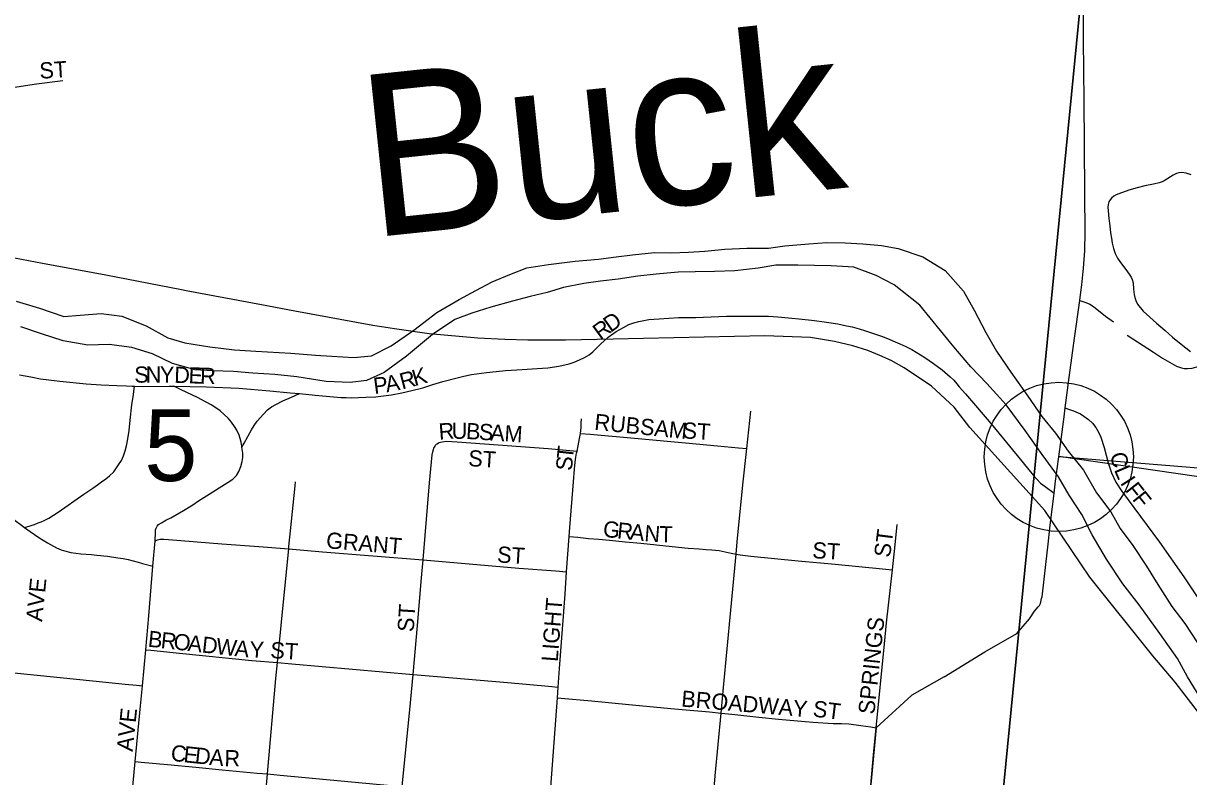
# Model space of a CAD drawing. Extents: x -209 to 4852, y 0 to 905.
# Drawn here: x 98.07 to 111.69, y 281.83 to 290.63 of the extents above; entities that cross this region are included whole.
import ezdxf

# ---------------------------------------------------------------- set-up
doc = ezdxf.new("R2010")
doc.units = 0
for name, color, linetype in [('GM_X_Airport_Location_Class_2', 7, 'Continuous'), ('GM_X_Airport_Location_Class_3', 7, 'Continuous'), ('GM_X_Airport_Text_Class_3', 7, 'Continuous'), ('GM_X_County_Subdivision_Text', 7, 'Continuous'), ('GM_X_Major_Lake', 7, 'Continuous'), ('GM_X_Minor_River', 7, 'Continuous'), ('GM_X_Township_Road_Text', 7, 'Continuous'), ('GM_X_US_Route', 7, 'Continuous'), ('SH_Text', 7, 'Continuous')]:
    doc.layers.add(name, color=color, linetype=linetype)

msp = doc.modelspace()

# ---------------------------------------------------------------- linework, layer by layer
at = {"layer": 'GM_X_Airport_Location_Class_2'}
for points in [[(93.706, 289.265), (94.345, 289.369), (94.654, 289.413), (95.025, 289.457), (95.948, 289.59), (96.748, 289.711), (97.241, 289.78), (97.609, 289.83), (98.225, 289.923), (98.533, 289.962)], [(111.717, 288.859), (111.659, 288.881), (111.609, 288.887), (111.575, 288.883), (111.545, 288.876), (111.508, 288.858), (111.403, 288.79), (111.379, 288.778), (111.346, 288.767), (111.277, 288.752), (111.175, 288.73), (111.089, 288.708), (110.991, 288.679), (110.875, 288.639), (110.842, 288.626), (110.815, 288.611), (110.789, 288.589), (110.77, 288.566), (110.758, 288.545), (110.749, 288.514), (110.746, 288.483), (110.747, 288.438), (110.756, 288.351), (110.766, 288.264), (110.776, 288.181), (110.786, 288.121), (110.797, 288.06), (110.811, 288), (110.832, 287.942), (110.858, 287.887), (110.891, 287.834), (110.967, 287.738), (111.003, 287.689), (111.019, 287.663), (111.03, 287.636), (111.04, 287.599), (111.044, 287.525), (111.051, 287.461), (111.059, 287.425), (111.07, 287.392), (111.093, 287.35), (111.158, 287.269), (111.234, 287.197), (111.312, 287.126), (111.413, 287.04), (111.5, 286.962), (111.601, 286.88), (111.711, 286.797)], [(110.419, 287.392), (110.487, 287.367), (110.536, 287.348), (110.576, 287.323), (110.716, 287.21), (110.812, 287.141)], [(101.3, 286.305), (101.481, 286.287), (101.783, 286.26), (101.843, 286.258), (101.902, 286.256), (102.073, 286.262), (102.191, 286.268), (102.251, 286.273), (102.312, 286.28), (102.374, 286.289), (102.494, 286.314), (102.612, 286.339), (102.739, 286.373), (102.859, 286.409), (102.975, 286.444), (103.141, 286.487), (103.219, 286.508), (103.309, 286.526), (103.483, 286.551), (103.597, 286.564), (103.705, 286.574), (103.84, 286.582), (103.96, 286.588), (104.077, 286.598), (104.202, 286.606), (104.33, 286.626), (104.45, 286.651), (104.509, 286.672), (104.573, 286.699), (104.631, 286.725), (104.684, 286.756), (104.728, 286.792), (104.774, 286.837), (104.818, 286.881), (104.906, 286.963), (104.999, 287.031), (105.086, 287.078), (105.149, 287.11), (105.205, 287.131), (105.264, 287.146), (105.382, 287.169), (105.501, 287.177), (105.729, 287.192), (105.93, 287.193), (106.111, 287.2), (106.288, 287.207), (106.426, 287.208), (106.541, 287.208), (106.655, 287.207), (106.778, 287.207), (106.887, 287.202), (107.013, 287.19), (107.173, 287.174), (107.282, 287.162), (107.343, 287.154), (107.401, 287.146), (107.457, 287.139), (107.589, 287.118), (107.69, 287.096), (107.758, 287.083), (107.84, 287.059), (107.914, 287.037), (108.008, 287.008), (108.098, 286.975), (108.171, 286.947), (108.286, 286.897), (108.378, 286.86), (108.455, 286.82), (108.608, 286.725), (108.709, 286.656), (108.81, 286.58), (108.902, 286.501), (108.944, 286.46), (108.981, 286.419), (109.008, 286.385), (109.081, 286.301), (109.2, 286.165), (109.4, 285.929), (109.755, 285.495), (109.873, 285.35), (109.959, 285.259), (110.011, 285.22), (110.117, 285.139)], [(110.972, 286.988), (111.28, 286.787), (111.384, 286.718), (111.547, 286.626), (111.605, 286.604), (111.636, 286.599), (111.674, 286.598), (111.73, 286.603), (111.811, 286.624), (111.906, 286.65)], [(98.028, 286.524), (98.161, 286.5), (98.273, 286.478), (98.499, 286.449), (98.805, 286.419), (98.98, 286.406), (99.163, 286.399), (99.276, 286.393), (99.344, 286.389), (99.373, 286.389)], [(99.128, 285.391), (99.186, 285.472), (99.218, 285.524), (99.243, 285.578), (99.263, 285.634), (99.279, 285.692), (99.291, 285.751), (99.309, 285.871), (99.32, 285.993), (99.339, 286.174), (99.358, 286.293), (99.373, 286.389)], [(99.373, 286.389), (99.47, 286.388), (99.776, 286.391), (99.831, 286.39)], [(99.831, 286.39), (100.213, 286.383), (100.59, 286.366), (100.954, 286.337), (101.192, 286.314), (101.3, 286.305)], [(100.627, 285.678), (100.625, 285.692), (100.622, 285.711), (100.618, 285.736), (100.606, 285.781), (100.594, 285.818), (100.569, 285.876), (100.54, 285.921), (100.505, 285.97), (100.464, 286.017), (100.42, 286.061), (100.372, 286.101), (100.321, 286.138), (100.269, 286.171), (100.159, 286.23), (100.106, 286.257), (99.918, 286.348), (99.831, 286.39)], [(95.048, 286.28), (95.181, 286.217), (95.241, 286.186), (95.403, 286.094), (95.672, 285.925), (95.984, 285.717), (96.185, 285.576), (96.293, 285.511), (96.407, 285.456), (96.521, 285.415), (96.642, 285.381), (96.761, 285.36), (96.993, 285.308), (97.126, 285.273), (97.181, 285.257), (97.239, 285.24), (97.294, 285.218), (97.36, 285.191), (97.415, 285.164), (97.483, 285.129), (97.637, 285.037), (97.901, 284.874), (98.052, 284.765), (98.086, 284.741)], [(100.627, 285.678), (100.652, 285.723), (100.737, 285.881), (100.768, 285.93), (100.804, 285.981), (100.877, 286.065), (100.927, 286.113), (100.974, 286.149), (101.021, 286.178), (101.105, 286.221), (101.205, 286.264), (101.3, 286.305)], [(110.247, 286.136), (110.272, 286.127), (110.343, 286.104), (110.425, 286.068), (110.466, 286.041), (110.517, 286.003), (110.564, 285.959), (110.604, 285.908), (110.636, 285.853), (110.662, 285.795), (110.701, 285.674), (110.747, 285.494), (110.787, 285.379), (110.84, 285.27), (110.906, 285.168), (111.35, 284.57), (111.631, 284.162), (112.112, 283.441)], [(104.583, 285.838), (104.589, 285.906), (104.592, 285.958), (104.594, 286.011)], [(106.526, 285.661), (106.573, 286.097)], [(104.542, 285.631), (104.555, 285.692), (104.572, 285.78), (104.583, 285.838)], [(104.583, 285.838), (104.696, 285.831), (105.258, 285.781), (105.809, 285.728), (106.184, 285.693), (106.43, 285.67), (106.526, 285.661)], [(102.743, 284.361), (102.817, 285.261), (102.849, 285.587), (102.856, 285.625), (102.864, 285.652), (102.87, 285.666), (102.875, 285.679), (102.883, 285.691), (102.89, 285.702), (102.9, 285.712), (102.909, 285.719)], [(102.909, 285.719), (102.922, 285.727), (102.933, 285.732), (102.947, 285.737), (102.966, 285.742), (103.018, 285.747), (103.141, 285.741), (104.206, 285.661), (104.457, 285.638), (104.542, 285.631)], [(99.613, 284.584), (99.615, 284.68), (99.618, 284.712), (99.625, 284.732), (99.635, 284.754), (99.653, 284.775), (99.685, 284.795), (99.739, 284.824), (99.795, 284.854), (99.944, 284.937), (100.052, 285.005), (100.12, 285.051), (100.214, 285.11), (100.464, 285.27), (100.521, 285.305), (100.564, 285.346), (100.591, 285.393), (100.614, 285.454), (100.629, 285.51), (100.636, 285.556), (100.637, 285.609), (100.627, 285.678)], [(104.451, 284.633), (104.459, 284.741), (104.5, 285.272), (104.512, 285.421), (104.52, 285.504), (104.529, 285.561), (104.537, 285.609), (104.542, 285.631)], [(106.401, 284.429), (106.414, 284.574), (106.48, 285.237), (106.526, 285.661)], [(98.086, 284.741), (98.113, 284.749), (98.202, 284.776), (98.246, 284.793), (98.281, 284.805), (98.314, 284.823), (98.37, 284.85), (98.479, 284.919), (98.779, 285.129), (98.884, 285.2), (98.939, 285.24), (98.986, 285.273), (99.035, 285.309), (99.081, 285.345), (99.128, 285.391)], [(101.173, 284.489), (101.175, 284.518), (101.196, 284.701), (101.248, 285.227), (101.252, 285.274)], [(98.086, 284.741), (98.152, 284.694), (98.252, 284.624), (98.353, 284.559), (98.458, 284.503), (98.513, 284.48), (98.569, 284.462), (98.627, 284.449), (98.745, 284.433), (98.868, 284.423), (98.93, 284.418), (99.055, 284.404), (99.178, 284.387), (99.239, 284.376), (99.299, 284.364), (99.357, 284.349), (99.413, 284.335), (99.465, 284.32), (99.587, 284.286)], [(108.227, 284.246), (108.258, 284.536), (108.283, 284.773)], [(99.613, 284.584), (99.642, 284.596), (99.67, 284.603), (99.715, 284.604), (99.768, 284.601), (100.393, 284.549), (100.826, 284.517), (101.173, 284.489)], [(104.421, 284.223), (104.451, 284.633)], [(104.451, 284.633), (104.552, 284.625), (104.678, 284.613), (104.798, 284.603), (104.921, 284.592), (105.106, 284.573), (105.286, 284.556), (105.471, 284.537), (105.655, 284.519), (105.84, 284.5), (105.97, 284.491), (106.05, 284.484), (106.118, 284.477), (106.202, 284.469), (106.274, 284.456), (106.345, 284.439), (106.401, 284.429)], [(99.587, 284.286), (99.613, 284.584)], [(101.043, 283.161), (101.129, 284.025), (101.173, 284.489)], [(101.173, 284.489), (101.569, 284.457), (102.743, 284.361)], [(102.626, 283.023), (102.68, 283.596), (102.725, 284.15), (102.743, 284.361)], [(102.743, 284.361), (103.861, 284.264), (104.295, 284.232), (104.421, 284.223)], [(106.225, 282.572), (106.253, 282.87), (106.339, 283.774), (106.401, 284.429)], [(106.401, 284.429), (106.45, 284.422), (106.573, 284.405), (107.128, 284.35), (107.559, 284.312), (108.112, 284.258), (108.227, 284.246)], [(99.502, 283.311), (99.537, 283.708), (99.587, 284.286)], [(104.322, 282.876), (104.339, 283.094), (104.402, 283.961), (104.421, 284.223)], [(108.135, 283.38), (108.159, 283.625), (108.227, 284.246)], [(108.039, 282.4), (108.135, 283.38)], [(99.463, 282.889), (99.502, 283.311)], [(99.502, 283.311), (99.563, 283.305), (99.897, 283.271), (100.743, 283.187), (101.043, 283.161)], [(100.927, 281.86), (101.024, 282.977), (101.043, 283.161)], [(101.043, 283.161), (101.211, 283.146), (102.626, 283.023)], [(97.926, 283.044), (98.732, 282.964), (99.262, 282.91), (99.395, 282.896), (99.463, 282.889)], [(102.499, 281.714), (102.527, 281.992), (102.587, 282.609), (102.626, 283.023)], [(102.626, 283.023), (102.908, 282.999), (103.731, 282.927), (104.21, 282.885), (104.322, 282.876)], [(99.38, 282.004), (99.442, 282.656), (99.463, 282.889)], [(104.313, 282.748), (104.322, 282.876)], [(104.223, 281.544), (104.235, 281.704), (104.313, 282.748)], [(104.313, 282.748), (104.357, 282.744), (104.712, 282.713), (105.148, 282.672), (105.68, 282.621), (106.089, 282.587), (106.225, 282.572)], [(106.118, 281.364), (106.157, 281.837), (106.225, 282.572)], [(106.225, 282.572), (106.35, 282.558), (106.667, 282.524), (106.898, 282.5), (107.296, 282.466), (107.535, 282.451), (107.631, 282.448), (107.717, 282.444), (107.857, 282.428), (107.975, 282.41), (108.039, 282.4)], [(107.925, 281.208), (107.964, 281.595), (108.008, 282.083), (108.039, 282.4)], [(99.325, 281.421), (99.38, 282.004)], [(99.38, 282.004), (99.449, 281.998), (99.756, 281.972), (100.089, 281.938), (100.395, 281.91), (100.806, 281.871), (100.927, 281.86)], [(100.777, 280.154), (100.781, 280.201), (100.884, 281.373), (100.927, 281.86)], [(100.927, 281.86), (101.073, 281.847), (102.201, 281.741), (102.499, 281.714)]]:
    msp.add_lwpolyline(points, dxfattribs=at)
at = {"layer": 'GM_X_County_Subdivision_Text'}
for points in [[(110.43, 287.491), (110.44, 287.575), (110.459, 287.768), (110.474, 287.972), (110.481, 288.193), (110.474, 288.634), (110.47, 289.222), (110.468, 289.717), (110.463, 290.09), (110.461, 290.424), (110.459, 290.913), (110.463, 291.336), (110.468, 291.518), (110.476, 291.677)], [(110.02, 284.309), (110.046, 284.545), (110.066, 284.73), (110.117, 285.139), (110.135, 285.282), (110.191, 285.709), (110.234, 286.031), (110.247, 286.136), (110.291, 286.494), (110.356, 286.953), (110.419, 287.392), (110.43, 287.491)], [(108.832, 282.993), (109.306, 283.287), (109.68, 283.5), (109.831, 283.671), (109.888, 283.764), (109.93, 283.814), (109.948, 283.83), (109.958, 283.851), (109.969, 283.91), (109.976, 283.93), (110.02, 284.307), (110.02, 284.309)], [(108.832, 282.993), (108.456, 282.78), (108.039, 282.4), (107.763, 279.499)]]:
    msp.add_lwpolyline(points, dxfattribs=at)
at = {"layer": 'GM_X_Major_Lake'}
for points in [[(97.989, 287.383), (98.26, 287.301), (98.546, 287.203), (98.736, 287.221), (98.98, 287.238), (99.222, 287.21), (99.508, 287.097), (99.762, 286.954), (99.958, 286.896), (100.253, 286.851), (100.541, 286.814), (100.791, 286.8), (101.2, 286.775), (101.488, 286.753), (101.678, 286.741), (101.935, 286.727), (102.141, 286.745), (102.371, 286.861), (102.634, 287.045), (102.904, 287.252), (103.166, 287.405), (103.358, 287.507), (103.551, 287.609), (103.758, 287.695), (103.957, 287.774), (104.208, 287.813), (104.52, 287.852), (104.794, 287.876), (105, 287.901), (105.19, 287.927), (105.449, 287.951), (105.638, 287.947), (105.844, 287.957), (106.034, 287.968), (106.27, 287.993), (106.528, 288.002), (106.778, 288.003), (106.969, 288.029), (107.25, 288.053), (107.463, 288.071), (107.676, 288.065), (107.88, 288.053), (108.1, 288.033), (108.296, 287.998), (108.583, 287.9), (108.844, 287.741), (109.059, 287.501), (109.183, 287.277), (109.32, 287.016), (109.444, 286.8), (109.613, 286.553), (109.811, 286.274), (109.973, 286.035), (110.135, 285.841), (110.282, 285.632), (110.459, 285.408), (110.612, 285.146), (110.781, 284.921), (110.89, 284.729), (111.037, 284.528), (111.198, 284.288), (111.33, 284.073), (111.491, 283.818), (111.645, 283.617), (111.792, 283.393)], [(111.822, 282.754), (111.676, 282.993), (111.56, 283.208), (111.354, 283.502), (111.112, 283.835), (110.92, 284.082), (110.73, 284.368), (110.562, 284.653), (110.439, 284.892), (110.292, 285.116), (110.168, 285.331), (109.977, 285.594), (109.779, 285.872), (109.558, 286.174), (109.329, 286.423), (109.144, 286.617), (108.945, 286.85), (108.79, 287.043), (108.546, 287.338), (108.248, 287.573), (108.038, 287.684), (107.775, 287.782), (107.51, 287.796), (107.123, 287.805), (106.865, 287.804), (106.659, 287.77), (106.385, 287.739), (106.149, 287.729), (105.922, 287.727), (105.724, 287.724), (105.466, 287.7), (105.252, 287.675), (105.024, 287.642), (104.818, 287.617), (104.62, 287.591), (104.384, 287.543), (104.193, 287.487), (103.994, 287.439), (103.788, 287.383), (103.536, 287.313), (103.314, 287.242), (103.115, 287.171), (102.853, 286.994), (102.551, 286.743), (102.288, 286.552), (102.081, 286.458), (101.89, 286.432), (101.61, 286.446), (101.269, 286.5), (101.012, 286.529), (100.754, 286.543), (100.527, 286.563), (100.284, 286.569), (100.08, 286.581), (99.816, 286.656), (99.583, 286.768), (99.342, 286.842), (99.077, 286.879), (98.826, 286.869), (98.539, 286.922), (98.283, 287.004), (98.042, 287.086)]]:
    msp.add_lwpolyline(points, dxfattribs=at)
at = {"layer": 'GM_X_Minor_River'}
for points in [[(90.648, 297.385), (110.863, 295.32), (108.909, 275.428), (88.927, 277.384)], [(110.863, 295.32), (130.833, 293.553), (129.104, 273.545), (108.909, 275.428)]]:
    msp.add_lwpolyline(points, close=True, dxfattribs=at)
at = {"layer": 'GM_X_US_Route'}
msp.add_lwpolyline([(111.921, 282.425), (111.531, 282.934), (111.27, 283.241), (110.533, 284.16), (110.01, 284.94), (109.133, 285.906), (108.949, 286.147), (108.683, 286.391), (108.363, 286.604), (108.213, 286.689), (108.082, 286.748), (107.941, 286.806), (107.765, 286.864), (107.55, 286.911), (107.271, 286.958), (106.738, 286.977), (104.964, 286.94), (104.406, 286.93), (103.968, 286.929), (103.699, 286.936), (103.382, 286.952), (102.815, 287.003), (102.408, 287.059), (102.158, 287.099), (101.245, 287.269), (100.856, 287.342), (99.976, 287.506), (99.922, 287.516), (99.035, 287.686), (98.295, 287.825), (97.474, 287.981)], dxfattribs=at)
at = {"layer": 'SH_Text'}
msp.add_lwpolyline([(110.173, 285.569), (202.362, 278.085), (232.041, 278.085), (232.041, 272.446), (202.369, 272.22)], close=True, dxfattribs=at)
msp.add_circle((110.172, 285.565), 0.871, dxfattribs=at)

# ---------------------------------------------------------------- texts
at = {"layer": 'GM_X_Airport_Location_Class_3'}
for s, height, rotation, p in [('ST', 0.1894, 3.5746, (98.266, 289.982)), ('D', 0.189, 35.3878, (104.935, 287.013)), ('R', 0.189, 36.0149, (104.814, 286.925)), ('S', 0.189, 359.9727, (99.369, 286.432)), ('N', 0.189, 359.9703, (99.502, 286.432)), ('Y', 0.189, 359.6502, (99.668, 286.432)), ('D', 0.189, 357.9452, (99.833, 286.431)), ('E', 0.189, 357.6766, (100, 286.425)), ('R', 0.189, 358.5686, (100.136, 286.419)), ('A', 0.189, 10.3392, (102.318, 286.318)), ('R', 0.189, 14.8659, (102.498, 286.351)), ('K', 0.189, 15.6715, (102.645, 286.39)), ('P', 0.189, 7.3419, (102.175, 286.299)), ('R', 0.189, 4.3019, (102.932, 285.765)), ('U', 0.189, 359.4754, (103.077, 285.776)), ('RUBSAM', 0.1894, 354.1926, (104.739, 285.882)), ('ST', 0.1894, 356.4254, (105.771, 285.782)), ('B', 0.189, 356.5009, (103.241, 285.775)), ('S', 0.189, 356.364, (103.391, 285.766)), ('A', 0.189, 356.3473, (103.524, 285.757)), ('M', 0.189, 356.3471, (103.69, 285.747)), ('T', 0.189, 83.9795, (104.493, 285.53)), ('ST', 0.1894, 356.4262, (103.267, 285.457)), ('S', 0.189, 85.4337, (104.483, 285.398)), ('C', 0.189, 281.8149, (110.771, 285.6)), ('L', 0.189, 293.3072, (110.814, 285.414)), ('I', 0.189, 302.697, (110.883, 285.261)), ('F', 0.189, 308.2153, (110.939, 285.175)), ('F', 0.189, 308.6318, (111.023, 285.069)), ('G', 0.189, 354.0436, (104.839, 284.632)), ('R', 0.189, 354.0406, (105.005, 284.614)), ('A', 0.189, 354.0436, (105.154, 284.599)), ('N', 0.189, 355.3756, (105.324, 284.581)), ('T', 0.189, 359.2546, (105.505, 284.567)), ('GRANT', 0.1894, 355.239, (101.605, 284.498)), ('ST', 0.1894, 82.8567, (108.2, 284.383)), ('ST', 0.1894, 356.4262, (103.604, 284.332)), ('ST', 0.1894, 356.4254, (107.287, 284.382)), ('AVE', 0.1894, 84.1092, (98.291, 283.635)), ('ST', 0.1894, 86.4254, (102.633, 283.515)), ('LIGHT', 0.1894, 85.6035, (104.316, 283.166)), ('SPRINGS', 0.1894, 83.9904, (108.016, 282.55)), ('B', 0.189, 353.7698, (99.522, 283.348)), ('R', 0.189, 353.7698, (99.672, 283.332)), ('O', 0.189, 353.785, (99.821, 283.316)), ('A', 0.189, 353.7588, (99.986, 283.298)), ('D', 0.189, 353.785, (100.152, 283.28)), ('W', 0.189, 353.7675, (100.318, 283.261)), ('A', 0.189, 354.1804, (100.535, 283.238)), ('Y', 0.189, 358.4952, (100.716, 283.22)), ('ST', 0.1894, 356.4262, (100.954, 283.215)), ('BROADWAY', 0.1894, 355.1788, (105.755, 282.648)), ('ST', 0.1894, 352.8783, (107.29, 282.532)), ('AVE', 0.1894, 84.0969, (99.35, 282.117)), ('C', 0.189, 353.8931, (99.789, 282.015)), ('E', 0.189, 353.868, (99.938, 281.999)), ('D', 0.189, 353.8869, (100.071, 281.985)), ('A', 0.189, 354.8005, (100.24, 281.967)), ('R', 0.189, 359.1152, (100.421, 281.951))]:
    msp.add_text(s, height=height, rotation=rotation, dxfattribs=at).set_placement(p)
at = {"layer": 'GM_X_Airport_Text_Class_3'}
msp.add_text('Buck', height=1.8939, rotation=5.9999, dxfattribs=at).set_placement((102.121, 288.125))
at = {"layer": 'GM_X_Township_Road_Text'}
msp.add_text('5', height=0.837, rotation=0, dxfattribs=at).set_placement((99.485, 285.283))

doc.saveas('drawing.dxf')
